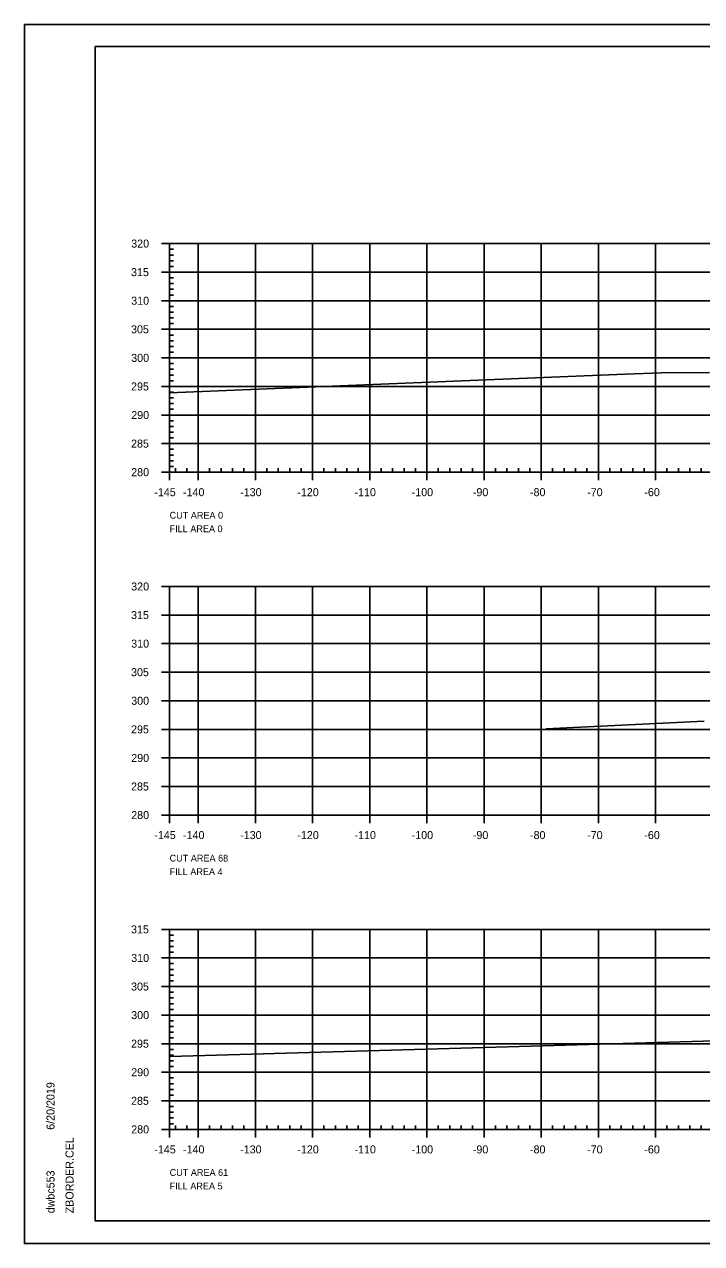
# Model space of a CAD drawing. Extents: x 1370843 to 1371177, y 380307 to 382654.
# Drawn here: x 1370843.3 to 1370961.8, y 382440.8 to 382654.2 of the extents above; entities that cross this region are included whole.
import ezdxf

# ---------------------------------------------------------------- set-up
doc = ezdxf.new("R2010")
doc.units = 0
for name, color, linetype in [('R_Axis', 7, 'Continuous'), ('R_Axis Annot', 7, 'Continuous'), ('R_Border', 7, 'Continuous'), ('R_Border Notes', 7, 'Continuous'), ('R_Exist Surface', 7, 'Continuous'), ('R_Grid', 7, 'Continuous'), ('R_No Plot', 7, 'Continuous')]:
    doc.layers.add(name, color=color, linetype=linetype)

msp = doc.modelspace()

# ---------------------------------------------------------------- linework, layer by layer
at = {"layer": 'R_Axis'}
for p, q in [((1370867.31, 382615.83), (1370868.71, 382615.83)), ((1370868.71, 382575.83), (1370868.71, 382615.83)), ((1370868.71, 382614.83), (1370869.41, 382614.83)), ((1370868.71, 382613.83), (1370869.41, 382613.83)), ((1370868.71, 382612.83), (1370869.41, 382612.83)), ((1370867.31, 382610.83), (1370868.71, 382610.83)), ((1370868.71, 382611.83), (1370869.41, 382611.83)), ((1370868.71, 382609.83), (1370869.41, 382609.83)), ((1370868.71, 382608.83), (1370869.41, 382608.83)), ((1370868.71, 382607.83), (1370869.41, 382607.83)), ((1370868.71, 382606.83), (1370869.41, 382606.83)), ((1370867.31, 382605.83), (1370868.71, 382605.83)), ((1370868.71, 382604.83), (1370869.41, 382604.83)), ((1370868.71, 382603.83), (1370869.41, 382603.83)), ((1370868.71, 382602.83), (1370869.41, 382602.83)), ((1370868.71, 382601.83), (1370869.41, 382601.83)), ((1370867.31, 382600.83), (1370868.71, 382600.83)), ((1370868.71, 382599.83), (1370869.41, 382599.83)), ((1370868.71, 382598.83), (1370869.41, 382598.83)), ((1370868.71, 382597.83), (1370869.41, 382597.83)), ((1370867.31, 382595.83), (1370868.71, 382595.83)), ((1370868.71, 382596.83), (1370869.41, 382596.83)), ((1370868.71, 382594.83), (1370869.41, 382594.83)), ((1370868.71, 382593.83), (1370869.41, 382593.83)), ((1370868.71, 382592.83), (1370869.41, 382592.83)), ((1370868.71, 382591.83), (1370869.41, 382591.83)), ((1370867.31, 382590.83), (1370868.71, 382590.83)), ((1370868.71, 382589.83), (1370869.41, 382589.83)), ((1370868.71, 382588.83), (1370869.41, 382588.83)), ((1370868.71, 382587.83), (1370869.41, 382587.83)), ((1370867.31, 382585.83), (1370868.71, 382585.83)), ((1370868.71, 382586.83), (1370869.41, 382586.83)), ((1370868.71, 382584.83), (1370869.41, 382584.83)), ((1370868.71, 382583.83), (1370869.41, 382583.83)), ((1370868.71, 382582.83), (1370869.41, 382582.83)), ((1370867.31, 382580.83), (1370868.71, 382580.83)), ((1370868.71, 382581.83), (1370869.41, 382581.83)), ((1370868.71, 382579.83), (1370869.41, 382579.83)), ((1370868.71, 382578.83), (1370869.41, 382578.83)), ((1370868.71, 382577.83), (1370869.41, 382577.83)), ((1370868.71, 382576.83), (1370869.41, 382576.83)), ((1370868.71, 382575.83), (1370868.71, 382576.53)), ((1370869.71, 382575.83), (1370869.71, 382576.53)), ((1370871.71, 382575.83), (1370871.71, 382576.53)), ((1370875.71, 382575.83), (1370875.71, 382576.53)), ((1370877.71, 382575.83), (1370877.71, 382576.53)), ((1370879.71, 382575.83), (1370879.71, 382576.53)), ((1370881.71, 382575.83), (1370881.71, 382576.53)), ((1370885.71, 382575.83), (1370885.71, 382576.53)), ((1370887.71, 382575.83), (1370887.71, 382576.53)), ((1370889.71, 382575.83), (1370889.71, 382576.53)), ((1370891.71, 382575.83), (1370891.71, 382576.53)), ((1370895.71, 382575.83), (1370895.71, 382576.53)), ((1370897.71, 382575.83), (1370897.71, 382576.53)), ((1370899.71, 382575.83), (1370899.71, 382576.53)), ((1370901.71, 382575.83), (1370901.71, 382576.53)), ((1370905.71, 382575.83), (1370905.71, 382576.53)), ((1370907.71, 382575.83), (1370907.71, 382576.53)), ((1370909.71, 382575.83), (1370909.71, 382576.53)), ((1370911.71, 382575.83), (1370911.71, 382576.53)), ((1370915.71, 382575.83), (1370915.71, 382576.53)), ((1370917.71, 382575.83), (1370917.71, 382576.53)), ((1370919.71, 382575.83), (1370919.71, 382576.53)), ((1370921.71, 382575.83), (1370921.71, 382576.53)), ((1370925.71, 382575.83), (1370925.71, 382576.53)), ((1370927.71, 382575.83), (1370927.71, 382576.53)), ((1370929.71, 382575.83), (1370929.71, 382576.53)), ((1370931.71, 382575.83), (1370931.71, 382576.53)), ((1370935.71, 382575.83), (1370935.71, 382576.53)), ((1370937.71, 382575.83), (1370937.71, 382576.53)), ((1370939.71, 382575.83), (1370939.71, 382576.53)), ((1370941.71, 382575.83), (1370941.71, 382576.53)), ((1370945.71, 382575.83), (1370945.71, 382576.53)), ((1370947.71, 382575.83), (1370947.71, 382576.53)), ((1370949.71, 382575.83), (1370949.71, 382576.53)), ((1370951.71, 382575.83), (1370951.71, 382576.53)), ((1370955.71, 382575.83), (1370955.71, 382576.53)), ((1370957.71, 382575.83), (1370957.71, 382576.53)), ((1370959.71, 382575.83), (1370959.71, 382576.53)), ((1370961.71, 382575.83), (1370961.71, 382576.53)), ((1370867.31, 382575.83), (1370868.71, 382575.83)), ((1370868.71, 382575.83), (1371158.71, 382575.83)), ((1370868.71, 382574.43), (1370868.71, 382575.83)), ((1370873.71, 382574.43), (1370873.71, 382575.83)), ((1370883.71, 382574.43), (1370883.71, 382575.83)), ((1370893.71, 382574.43), (1370893.71, 382575.83)), ((1370903.71, 382574.43), (1370903.71, 382575.83)), ((1370913.71, 382574.43), (1370913.71, 382575.83)), ((1370923.71, 382574.43), (1370923.71, 382575.83)), ((1370933.71, 382574.43), (1370933.71, 382575.83)), ((1370943.71, 382574.43), (1370943.71, 382575.83)), ((1370953.71, 382574.43), (1370953.71, 382575.83)), ((1370867.31, 382555.83), (1370868.71, 382555.83)), ((1370868.71, 382515.83), (1370868.71, 382555.83)), ((1370867.31, 382550.83), (1370868.71, 382550.83)), ((1370867.31, 382545.83), (1370868.71, 382545.83)), ((1370867.31, 382540.83), (1370868.71, 382540.83)), ((1370867.31, 382535.83), (1370868.71, 382535.83)), ((1370867.31, 382530.83), (1370868.71, 382530.83)), ((1370867.31, 382525.83), (1370868.71, 382525.83)), ((1370867.31, 382520.83), (1370868.71, 382520.83)), ((1370867.31, 382515.83), (1370868.71, 382515.83)), ((1370868.71, 382515.83), (1371158.71, 382515.83)), ((1370868.71, 382514.43), (1370868.71, 382515.83)), ((1370873.71, 382514.43), (1370873.71, 382515.83)), ((1370883.71, 382514.43), (1370883.71, 382515.83)), ((1370893.71, 382514.43), (1370893.71, 382515.83)), ((1370903.71, 382514.43), (1370903.71, 382515.83)), ((1370913.71, 382514.43), (1370913.71, 382515.83)), ((1370923.71, 382514.43), (1370923.71, 382515.83)), ((1370933.71, 382514.43), (1370933.71, 382515.83)), ((1370943.71, 382514.43), (1370943.71, 382515.83)), ((1370953.71, 382514.43), (1370953.71, 382515.83)), ((1370867.31, 382495.83), (1370868.71, 382495.83)), ((1370868.71, 382460.83), (1370868.71, 382495.83)), ((1370868.71, 382494.83), (1370869.41, 382494.83)), ((1370868.71, 382493.83), (1370869.41, 382493.83)), ((1370868.71, 382492.83), (1370869.41, 382492.83)), ((1370868.71, 382491.83), (1370869.41, 382491.83)), ((1370867.31, 382490.83), (1370868.71, 382490.83)), ((1370868.71, 382489.83), (1370869.41, 382489.83)), ((1370868.71, 382488.83), (1370869.41, 382488.83)), ((1370868.71, 382487.83), (1370869.41, 382487.83)), ((1370868.71, 382486.83), (1370869.41, 382486.83)), ((1370867.31, 382485.83), (1370868.71, 382485.83)), ((1370868.71, 382484.83), (1370869.41, 382484.83)), ((1370868.71, 382483.83), (1370869.41, 382483.83)), ((1370868.71, 382482.83), (1370869.41, 382482.83)), ((1370867.31, 382480.83), (1370868.71, 382480.83)), ((1370868.71, 382481.83), (1370869.41, 382481.83)), ((1370868.71, 382479.83), (1370869.41, 382479.83)), ((1370868.71, 382478.83), (1370869.41, 382478.83)), ((1370868.71, 382477.83), (1370869.41, 382477.83)), ((1370868.71, 382476.83), (1370869.41, 382476.83)), ((1370867.31, 382475.83), (1370868.71, 382475.83)), ((1370868.71, 382474.83), (1370869.41, 382474.83)), ((1370868.71, 382473.83), (1370869.41, 382473.83)), ((1370868.71, 382472.83), (1370869.41, 382472.83)), ((1370868.71, 382471.83), (1370869.41, 382471.83)), ((1370867.31, 382470.83), (1370868.71, 382470.83)), ((1370868.71, 382469.83), (1370869.41, 382469.83)), ((1370868.71, 382468.83), (1370869.41, 382468.83)), ((1370868.71, 382467.83), (1370869.41, 382467.83)), ((1370867.31, 382465.83), (1370868.71, 382465.83)), ((1370868.71, 382466.83), (1370869.41, 382466.83)), ((1370868.71, 382464.83), (1370869.41, 382464.83)), ((1370868.71, 382463.83), (1370869.41, 382463.83)), ((1370868.71, 382462.83), (1370869.41, 382462.83)), ((1370868.71, 382461.83), (1370869.41, 382461.83)), ((1370868.71, 382460.83), (1370868.71, 382461.53)), ((1370869.71, 382460.83), (1370869.71, 382461.53)), ((1370871.71, 382460.83), (1370871.71, 382461.53)), ((1370875.71, 382460.83), (1370875.71, 382461.53)), ((1370877.71, 382460.83), (1370877.71, 382461.53)), ((1370879.71, 382460.83), (1370879.71, 382461.53)), ((1370881.71, 382460.83), (1370881.71, 382461.53)), ((1370885.71, 382460.83), (1370885.71, 382461.53)), ((1370887.71, 382460.83), (1370887.71, 382461.53)), ((1370889.71, 382460.83), (1370889.71, 382461.53)), ((1370891.71, 382460.83), (1370891.71, 382461.53)), ((1370895.71, 382460.83), (1370895.71, 382461.53)), ((1370897.71, 382460.83), (1370897.71, 382461.53)), ((1370899.71, 382460.83), (1370899.71, 382461.53)), ((1370901.71, 382460.83), (1370901.71, 382461.53)), ((1370905.71, 382460.83), (1370905.71, 382461.53)), ((1370907.71, 382460.83), (1370907.71, 382461.53)), ((1370909.71, 382460.83), (1370909.71, 382461.53)), ((1370911.71, 382460.83), (1370911.71, 382461.53)), ((1370915.71, 382460.83), (1370915.71, 382461.53)), ((1370917.71, 382460.83), (1370917.71, 382461.53)), ((1370919.71, 382460.83), (1370919.71, 382461.53)), ((1370921.71, 382460.83), (1370921.71, 382461.53)), ((1370925.71, 382460.83), (1370925.71, 382461.53)), ((1370927.71, 382460.83), (1370927.71, 382461.53)), ((1370929.71, 382460.83), (1370929.71, 382461.53)), ((1370931.71, 382460.83), (1370931.71, 382461.53)), ((1370935.71, 382460.83), (1370935.71, 382461.53)), ((1370937.71, 382460.83), (1370937.71, 382461.53)), ((1370939.71, 382460.83), (1370939.71, 382461.53)), ((1370941.71, 382460.83), (1370941.71, 382461.53)), ((1370945.71, 382460.83), (1370945.71, 382461.53)), ((1370947.71, 382460.83), (1370947.71, 382461.53)), ((1370949.71, 382460.83), (1370949.71, 382461.53)), ((1370951.71, 382460.83), (1370951.71, 382461.53)), ((1370955.71, 382460.83), (1370955.71, 382461.53)), ((1370957.71, 382460.83), (1370957.71, 382461.53)), ((1370959.71, 382460.83), (1370959.71, 382461.53)), ((1370961.71, 382460.83), (1370961.71, 382461.53)), ((1370867.31, 382460.83), (1370868.71, 382460.83)), ((1370868.71, 382460.83), (1371158.71, 382460.83)), ((1370868.71, 382459.43), (1370868.71, 382460.83)), ((1370873.71, 382459.43), (1370873.71, 382460.83)), ((1370883.71, 382459.43), (1370883.71, 382460.83)), ((1370893.71, 382459.43), (1370893.71, 382460.83)), ((1370903.71, 382459.43), (1370903.71, 382460.83)), ((1370913.71, 382459.43), (1370913.71, 382460.83)), ((1370923.71, 382459.43), (1370923.71, 382460.83)), ((1370933.71, 382459.43), (1370933.71, 382460.83)), ((1370943.71, 382459.43), (1370943.71, 382460.83)), ((1370953.71, 382459.43), (1370953.71, 382460.83))]:
    msp.add_line(p, q, dxfattribs=at)
at = {"layer": 'R_Border'}
for p, q in [((1370855.71, 382650.29), (1371171.89, 382650.29)), ((1370855.71, 382444.83), (1370855.71, 382650.29)), ((1370855.71, 382444.83), (1370855.71, 382444.83)), ((1371171.89, 382444.83), (1370855.71, 382444.83))]:
    msp.add_line(p, q, dxfattribs=at)
at = {"layer": 'R_Exist Surface'}
for p, q in [((1370935.52, 382592.46), (1370868.71, 382589.69)), ((1370935.98, 382475.53), (1370868.72, 382473.6))]:
    msp.add_line(p, q, dxfattribs=at)
for points in [[(1370935.52, 382592.46), (1370948.39, 382592.99), (1370954.77, 382593.19), (1370963.15, 382593.25)], [(1370934.56, 382530.9), (1370962.22, 382532.28)], [(1370935.98, 382475.53), (1370966.04, 382476.39)]]:
    msp.add_lwpolyline(points, dxfattribs=at)
at = {"layer": 'R_Grid'}
for p, q in [((1370868.71, 382615.83), (1371158.71, 382615.83)), ((1370868.71, 382575.83), (1370868.71, 382615.83)), ((1370873.71, 382575.83), (1370873.71, 382615.83)), ((1370883.71, 382575.83), (1370883.71, 382615.83)), ((1370893.71, 382575.83), (1370893.71, 382615.83)), ((1370903.71, 382575.83), (1370903.71, 382615.83)), ((1370913.71, 382575.83), (1370913.71, 382615.83)), ((1370923.71, 382575.83), (1370923.71, 382615.83)), ((1370933.71, 382575.83), (1370933.71, 382615.83)), ((1370943.71, 382575.83), (1370943.71, 382615.83)), ((1370953.71, 382575.83), (1370953.71, 382615.83)), ((1370868.71, 382610.83), (1371158.71, 382610.83)), ((1370868.71, 382605.83), (1371158.71, 382605.83)), ((1370868.71, 382600.83), (1371158.71, 382600.83)), ((1370868.71, 382595.83), (1371158.71, 382595.83)), ((1370868.71, 382590.83), (1371158.71, 382590.83)), ((1370868.71, 382585.83), (1371158.71, 382585.83)), ((1370868.71, 382580.83), (1371158.71, 382580.83)), ((1370868.71, 382575.83), (1371158.71, 382575.83)), ((1370868.71, 382555.83), (1371158.71, 382555.83)), ((1370868.71, 382515.83), (1370868.71, 382555.83)), ((1370873.71, 382515.83), (1370873.71, 382555.83)), ((1370883.71, 382515.83), (1370883.71, 382555.83)), ((1370893.71, 382515.83), (1370893.71, 382555.83)), ((1370903.71, 382515.83), (1370903.71, 382555.83)), ((1370913.71, 382515.83), (1370913.71, 382555.83)), ((1370923.71, 382515.83), (1370923.71, 382555.83)), ((1370933.71, 382515.83), (1370933.71, 382555.83)), ((1370943.71, 382515.83), (1370943.71, 382555.83)), ((1370953.71, 382515.83), (1370953.71, 382555.83)), ((1370868.71, 382550.83), (1371158.71, 382550.83)), ((1370868.71, 382545.83), (1371158.71, 382545.83)), ((1370868.71, 382540.83), (1371158.71, 382540.83)), ((1370868.71, 382535.83), (1371158.71, 382535.83)), ((1370868.71, 382530.83), (1371158.71, 382530.83)), ((1370868.71, 382525.83), (1371158.71, 382525.83)), ((1370868.71, 382520.83), (1371158.71, 382520.83)), ((1370868.71, 382515.83), (1371158.71, 382515.83)), ((1370868.71, 382495.83), (1371158.71, 382495.83)), ((1370868.71, 382460.83), (1370868.71, 382495.83)), ((1370873.71, 382460.83), (1370873.71, 382495.83)), ((1370883.71, 382460.83), (1370883.71, 382495.83)), ((1370893.71, 382460.83), (1370893.71, 382495.83)), ((1370903.71, 382460.83), (1370903.71, 382495.83)), ((1370913.71, 382460.83), (1370913.71, 382495.83)), ((1370923.71, 382460.83), (1370923.71, 382495.83)), ((1370933.71, 382460.83), (1370933.71, 382495.83)), ((1370943.71, 382460.83), (1370943.71, 382495.83)), ((1370953.71, 382460.83), (1370953.71, 382495.83)), ((1370868.71, 382490.83), (1371158.71, 382490.83)), ((1370868.71, 382485.83), (1371158.71, 382485.83)), ((1370868.71, 382480.83), (1371158.71, 382480.83)), ((1370868.71, 382475.83), (1371158.71, 382475.83)), ((1370868.71, 382470.83), (1371158.71, 382470.83)), ((1370868.71, 382465.83), (1371158.71, 382465.83)), ((1370868.71, 382460.83), (1371158.71, 382460.83))]:
    msp.add_line(p, q, dxfattribs=at)
at = {"layer": 'R_No Plot'}
for p, q in [((1370843.31, 382654.18), (1371176.64, 382654.18)), ((1370843.31, 382440.85), (1371176.64, 382440.85))]:
    msp.add_line(p, q, dxfattribs=at)
for points in [[(1370843.3, 382654.18), (1371176.64, 382654.18), (1371176.64, 382440.85), (1370843.3, 382440.85)], [(1371089.63, 382650.29), (1371089.63, 382640.41), (1371125.36, 382640.41), (1371125.36, 382637.49), (1371148.56, 382637.49), (1371148.56, 382613.16), (1371171.89, 382613.16), (1371171.89, 382444.83), (1370855.71, 382444.83), (1370855.71, 382650.29)]]:
    msp.add_lwpolyline(points, close=True, dxfattribs=at)

# ---------------------------------------------------------------- texts
at = {"layer": 'R_Axis Annot'}
for s, p in [('320', (1370861.99, 382615.13)), ('315', (1370861.96, 382610.13)), ('310', (1370861.99, 382605.13)), ('305', (1370861.96, 382600.13)), ('300', (1370861.99, 382595.13)), ('295', (1370861.96, 382590.13)), ('290', (1370861.99, 382585.13)), ('285', (1370861.96, 382580.13)), ('280', (1370861.99, 382575.13)), ('-145', (1370866.03, 382571.63)), ('-140', (1370871.05, 382571.63)), ('-130', (1370881.05, 382571.63)), ('-120', (1370891.05, 382571.63)), ('-110', (1370901.05, 382571.63)), ('-100', (1370911.05, 382571.63)), ('-90', (1370921.75, 382571.63)), ('-80', (1370931.75, 382571.63)), ('-70', (1370941.75, 382571.63)), ('-60', (1370951.75, 382571.63)), ('320', (1370861.99, 382555.13)), ('315', (1370861.96, 382550.13)), ('310', (1370861.99, 382545.13)), ('305', (1370861.96, 382540.13)), ('300', (1370861.99, 382535.13)), ('295', (1370861.96, 382530.13)), ('290', (1370861.99, 382525.13)), ('285', (1370861.96, 382520.13)), ('280', (1370861.99, 382515.13)), ('-145', (1370866.03, 382511.63)), ('-140', (1370871.05, 382511.63)), ('-130', (1370881.05, 382511.63)), ('-120', (1370891.05, 382511.63)), ('-110', (1370901.05, 382511.63)), ('-100', (1370911.05, 382511.63)), ('-90', (1370921.75, 382511.63)), ('-80', (1370931.75, 382511.63)), ('-70', (1370941.75, 382511.63)), ('-60', (1370951.75, 382511.63)), ('315', (1370861.96, 382495.13)), ('310', (1370861.99, 382490.13)), ('305', (1370861.96, 382485.13)), ('300', (1370861.99, 382480.13)), ('295', (1370861.96, 382475.13)), ('290', (1370861.99, 382470.13)), ('285', (1370861.96, 382465.13)), ('280', (1370861.99, 382460.13)), ('-145', (1370866.03, 382456.63)), ('-140', (1370871.05, 382456.63)), ('-130', (1370881.05, 382456.63)), ('-120', (1370891.05, 382456.63)), ('-110', (1370901.05, 382456.63)), ('-100', (1370911.05, 382456.63)), ('-90', (1370921.75, 382456.63)), ('-80', (1370931.75, 382456.63)), ('-70', (1370941.75, 382456.63)), ('-60', (1370951.75, 382456.63))]:
    msp.add_text(s, height=1.4, dxfattribs=at).set_placement(p)
at = {"layer": 'R_Border'}
for s, p in [('6/20/2019', (1370848.57, 382460.76)), ('ZBORDER.CEL', (1370851.9, 382446.15)), ('dwbc553', (1370848.57, 382446.15))]:
    msp.add_text(s, height=1.4, rotation=90, dxfattribs=at).set_placement(p)
at = {"layer": 'R_Border Notes'}
for s, height, p in [('CUT AREA 0', 1.187, (1370868.71, 382567.7)), ('FILL AREA 0', 1.1875, (1370868.71, 382565.33)), ('CUT AREA 68', 1.1875, (1370868.71, 382507.7)), ('FILL AREA 4', 1.1875, (1370868.71, 382505.33)), ('CUT AREA 61', 1.1875, (1370868.71, 382452.7)), ('FILL AREA 5', 1.1875, (1370868.71, 382450.33))]:
    msp.add_text(s, height=height, dxfattribs=at).set_placement(p)

doc.saveas('drawing.dxf')
